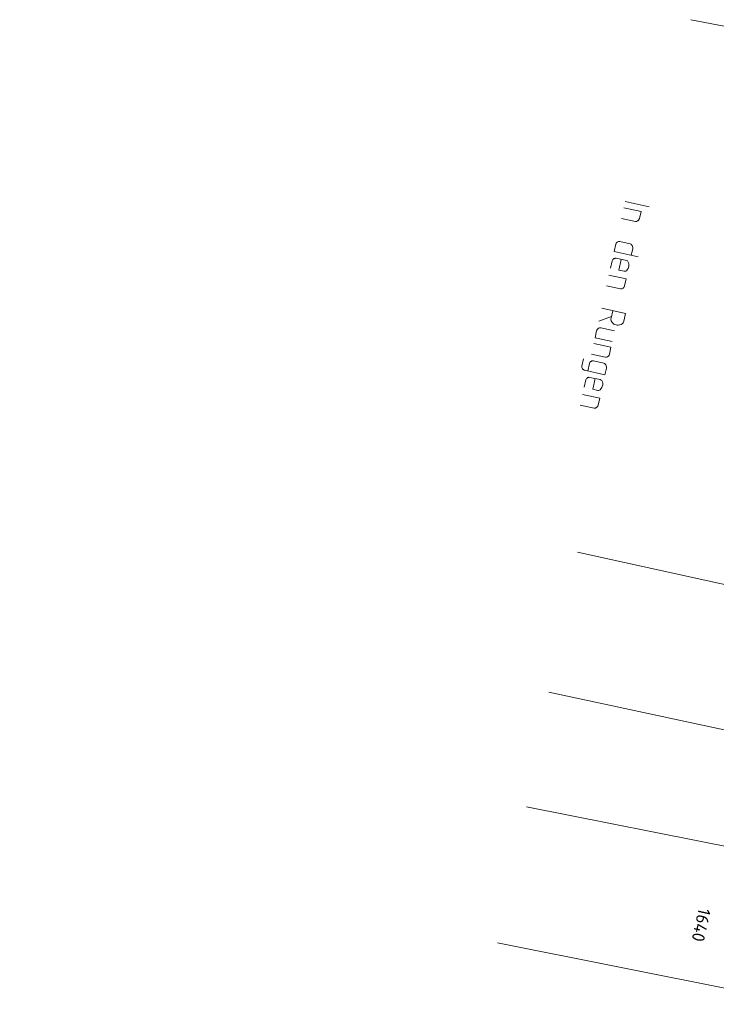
# Model space of a CAD drawing. Header units: metres. Extents: x 3425540 to 3446143, y 5432760 to 5444637.
# Tile 399 of 656: x 3436370 to 3436470, y 5442583 to 5442724. Entities that reach past the tile are written whole.
import ezdxf
from ezdxf.enums import TextEntityAlignment as Align

# ---------------------------------------------------------------- set-up
doc = ezdxf.new("R2010")
doc.units = ezdxf.units.M
doc.layers.add('B_Bestand', color=9, linetype='Continuous', lineweight=18)
doc.layers.add('B_Flurgrenzen', color=9, linetype='Continuous', lineweight=18)
doc.styles.get("Standard").update_dxf_attribs({"font": 'isocpeur.ttf'})

msp = doc.modelspace()

# ---------------------------------------------------------------- linework, layer by layer
at = {"layer": 'B_Bestand'}
for p, q in [((3436457.18, 5442698.28), (3436460.6, 5442697.52)), ((3436456.99, 5442697.42), (3436459.44, 5442696.88)), ((3436459.22, 5442695.88), (3436459.44, 5442696.88)), ((3436456.65, 5442695.88), (3436458.64, 5442695.44)), ((3436456.4, 5442692.58), (3436457.91, 5442692.25)), ((3436455.84, 5442692.22), (3436455.6, 5442691.15)), ((3436455.6, 5442691.15), (3436459.02, 5442690.39)), ((3436458.05, 5442690.61), (3436458.25, 5442691.52)), ((3436455.31, 5442689.83), (3436455.07, 5442688.75)), ((3436455.87, 5442690.19), (3436457.38, 5442689.85)), ((3436454.85, 5442687.76), (3436457.3, 5442687.22)), ((3436457.08, 5442686.22), (3436457.3, 5442687.22)), ((3436454.51, 5442686.23), (3436456.51, 5442685.79)), ((3436455.39, 5442682.67), (3436455.16, 5442681.6)), ((3436453.4, 5442681.19), (3436455.21, 5442681.84)), ((3436453.09, 5442679.8), (3436452.87, 5442678.8)), ((3436455.66, 5442679.79), (3436453.7, 5442680.23)), ((3436455.32, 5442678.26), (3436452.87, 5442678.8)), ((3436452.69, 5442677.98), (3436455.14, 5442677.44)), ((3436454.92, 5442676.44), (3436455.14, 5442677.44)), ((3436451.2, 5442675.81), (3436450.96, 5442674.74)), ((3436452.35, 5442676.45), (3436454.34, 5442676.01)), ((3436452.65, 5442675.49), (3436454.13, 5442675.17)), ((3436454.27, 5442673.52), (3436451.34, 5442674.17)), ((3436452.06, 5442675.14), (3436451.83, 5442674.07)), ((3436454.27, 5442673.52), (3436454.48, 5442674.44)), ((3436451.54, 5442672.79), (3436451.31, 5442671.71)), ((3436452.1, 5442673.14), (3436453.61, 5442672.81)), ((3436451.08, 5442670.7), (3436453.53, 5442670.16)), ((3436453.31, 5442669.17), (3436453.53, 5442670.16)), ((3436450.74, 5442669.17), (3436452.73, 5442668.73))]:
    msp.add_line(p, q, dxfattribs=at)
for points in [[(3436459.22, 5442695.88), (3436459.15, 5442695.72), (3436459.11, 5442695.68), (3436459.08, 5442695.63), (3436459, 5442695.56), (3436458.94, 5442695.52), (3436458.81, 5442695.46), (3436458.75, 5442695.45), (3436458.64, 5442695.44)], [(3436455.84, 5442692.22), (3436455.89, 5442692.33), (3436455.94, 5442692.4), (3436456.01, 5442692.47), (3436456.11, 5442692.53), (3436456.2, 5442692.57), (3436456.26, 5442692.58), (3436456.4, 5442692.58), (3436456.43, 5442692.57)], [(3436458.25, 5442691.52), (3436458.27, 5442691.74), (3436458.24, 5442691.86), (3436458.23, 5442691.92), (3436458.19, 5442691.99), (3436458.14, 5442692.05), (3436458.05, 5442692.16), (3436458.01, 5442692.2), (3436457.91, 5442692.25)], [(3436455.31, 5442689.83), (3436455.36, 5442689.93), (3436455.41, 5442690.01), (3436455.48, 5442690.08), (3436455.54, 5442690.12), (3436455.58, 5442690.14), (3436455.67, 5442690.17), (3436455.73, 5442690.19), (3436455.87, 5442690.19), (3436455.9, 5442690.18)], [(3436456.62, 5442690.02), (3436456.28, 5442688.49), (3436457.04, 5442688.32)], [(3436457.04, 5442688.32), (3436457.18, 5442688.32), (3436457.27, 5442688.35), (3436457.34, 5442688.4), (3436457.48, 5442688.53), (3436457.61, 5442688.73), (3436457.66, 5442688.86), (3436457.72, 5442689.1), (3436457.72, 5442689.24), (3436457.72, 5442689.35), (3436457.67, 5442689.53), (3436457.57, 5442689.73), (3436457.5, 5442689.8), (3436457.38, 5442689.85)], [(3436457.08, 5442686.22), (3436457.02, 5442686.07), (3436456.98, 5442686.02), (3436456.94, 5442685.97), (3436456.87, 5442685.9), (3436456.8, 5442685.86), (3436456.68, 5442685.8), (3436456.62, 5442685.79), (3436456.51, 5442685.79)], [(3436453.81, 5442683.02), (3436457.22, 5442682.27), (3436456.99, 5442681.19)], [(3436456.99, 5442681.19), (3436456.88, 5442680.96), (3436456.76, 5442680.82), (3436456.6, 5442680.71), (3436456.41, 5442680.64), (3436456.18, 5442680.61), (3436456.04, 5442680.61), (3436455.9, 5442680.64), (3436455.67, 5442680.72), (3436455.57, 5442680.77), (3436455.42, 5442680.89), (3436455.33, 5442680.97), (3436455.24, 5442681.1), (3436455.19, 5442681.22), (3436455.14, 5442681.38), (3436455.14, 5442681.52), (3436455.16, 5442681.6)], [(3436453.7, 5442680.23), (3436453.56, 5442680.23), (3436453.5, 5442680.21), (3436453.4, 5442680.18), (3436453.37, 5442680.16), (3436453.27, 5442680.1), (3436453.2, 5442680.03), (3436453.11, 5442679.88), (3436453.09, 5442679.8)], [(3436452.06, 5442675.14), (3436452.11, 5442675.24), (3436452.16, 5442675.32), (3436452.23, 5442675.39), (3436452.3, 5442675.43), (3436452.33, 5442675.45), (3436452.42, 5442675.49), (3436452.48, 5442675.5), (3436452.62, 5442675.5), (3436452.65, 5442675.49)], [(3436454.92, 5442676.44), (3436454.86, 5442676.29), (3436454.78, 5442676.19), (3436454.71, 5442676.12), (3436454.64, 5442676.08), (3436454.52, 5442676.02), (3436454.46, 5442676.01), (3436454.34, 5442676.01)], [(3436450.96, 5442674.74), (3436450.96, 5442674.62), (3436450.97, 5442674.54), (3436451.01, 5442674.44), (3436451.07, 5442674.35), (3436451.14, 5442674.27), (3436451.19, 5442674.24), (3436451.32, 5442674.18), (3436451.34, 5442674.17)], [(3436454.48, 5442674.44), (3436454.5, 5442674.66), (3436454.47, 5442674.78), (3436454.45, 5442674.84), (3436454.41, 5442674.91), (3436454.37, 5442674.97), (3436454.28, 5442675.08), (3436454.23, 5442675.11), (3436454.13, 5442675.17)], [(3436451.54, 5442672.79), (3436451.59, 5442672.89), (3436451.64, 5442672.96), (3436451.71, 5442673.03), (3436451.78, 5442673.08), (3436451.81, 5442673.1), (3436451.9, 5442673.13), (3436451.96, 5442673.15), (3436452.1, 5442673.14), (3436452.13, 5442673.14)], [(3436452.86, 5442672.98), (3436452.52, 5442671.44), (3436453.27, 5442671.28)], [(3436453.27, 5442671.28), (3436453.41, 5442671.28), (3436453.5, 5442671.31), (3436453.57, 5442671.35), (3436453.71, 5442671.49), (3436453.84, 5442671.69), (3436453.9, 5442671.82), (3436453.95, 5442672.06), (3436453.95, 5442672.2), (3436453.95, 5442672.31), (3436453.91, 5442672.49), (3436453.81, 5442672.68), (3436453.74, 5442672.75), (3436453.61, 5442672.81)], [(3436453.31, 5442669.17), (3436453.25, 5442669.01), (3436453.17, 5442668.92), (3436453.1, 5442668.85), (3436453.03, 5442668.8), (3436452.91, 5442668.75), (3436452.85, 5442668.73), (3436452.73, 5442668.73)]]:
    msp.add_lwpolyline(points, dxfattribs=at)
msp.add_open_spline([(3436502.27, 5442616.09), (3436501.28, 5442610.42), (3436500.3, 5442604.75), (3436499.31, 5442599.08), (3436498.57, 5442594.81), (3436497.79, 5442590.55), (3436496.97, 5442586.3), (3436495.27, 5442577.47), (3436493.48, 5442568.67), (3436491.56, 5442559.89), (3436490.08, 5442553.11), (3436488.6, 5442546.34), (3436487.11, 5442539.57), (3436485.89, 5442533.99), (3436484.66, 5442528.41), (3436483.43, 5442522.83), (3436482.42, 5442518.24), (3436481.54, 5442513.62), (3436480.54, 5442509.03), (3436480.23, 5442507.61), (3436479.74, 5442506.23), (3436479.31, 5442504.84), (3436478.97, 5442503.76), (3436478.57, 5442502.7), (3436478.08, 5442501.66), (3436477.69, 5442500.83), (3436477.09, 5442500.13), (3436476.41, 5442499.49), (3436475.42, 5442498.55), (3436474.41, 5442497.7), (3436473.23, 5442497.09), (3436470.73, 5442495.79), (3436468.14, 5442494.71), (3436465.64, 5442493.41), (3436462.29, 5442491.66), (3436458.86, 5442490.03), (3436455.62, 5442488.07), (3436452.19, 5442485.98), (3436448.77, 5442483.87), (3436445.36, 5442481.76), (3436439.99, 5442478.45), (3436434.63, 5442475.11), (3436429.26, 5442471.8), (3436425.76, 5442469.64), (3436422.06, 5442467.83), (3436418.56, 5442465.66), (3436415.48, 5442463.77), (3436412.55, 5442461.67), (3436409.69, 5442459.47), (3436407.08, 5442457.46), (3436404.52, 5442455.41), (3436401.95, 5442453.36), (3436399.76, 5442451.61), (3436397.69, 5442449.74), (3436395.48, 5442448), (3436394.15, 5442446.95), (3436392.59, 5442446.29), (3436391.02, 5442445.6), (3436389.51, 5442444.94), (3436388, 5442444.33), (3436386.39, 5442444.15), (3436384.47, 5442443.94), (3436382.56, 5442443.9), (3436380.64, 5442443.98), (3436377.25, 5442444.13), (3436373.85, 5442444.28), (3436370.46, 5442444.43)], degree=3, knots=[0, 0, 0, 0, 0.071426, 0.071426, 0.071426, 0.125148, 0.125148, 0.125148, 0.236635, 0.236635, 0.236635, 0.32268, 0.32268, 0.32268, 0.393556, 0.393556, 0.393556, 0.451863, 0.451863, 0.451863, 0.4699, 0.4699, 0.4699, 0.483996, 0.483996, 0.483996, 0.495348, 0.495348, 0.495348, 0.511819, 0.511819, 0.511819, 0.546689, 0.546689, 0.546689, 0.593664, 0.593664, 0.593664, 0.643475, 0.643475, 0.643475, 0.721755, 0.721755, 0.721755, 0.772798, 0.772798, 0.772798, 0.817531, 0.817531, 0.817531, 0.85832, 0.85832, 0.85832, 0.893054, 0.893054, 0.893054, 0.914005, 0.914005, 0.914005, 0.934068, 0.934068, 0.934068, 0.957838, 0.957838, 0.957838, 1, 1, 1, 1], dxfattribs=at)
at = {"layer": 'B_Flurgrenzen'}
for p, q in [((3436466.56, 5442724.32), (3436523.46, 5442713.21)), ((3436450.35, 5442648.14), (3436506.28, 5442635.84)), ((3436446.26, 5442628.08), (3436502.27, 5442616.09)), ((3436443.05, 5442611.69), (3436498.82, 5442600.6)), ((3436438.88, 5442592.21), (3436494.72, 5442581.11))]:
    msp.add_line(p, q, dxfattribs=at)

# ---------------------------------------------------------------- texts
msp.add_text('1640', height=1.8, rotation=257.535, dxfattribs=at).set_placement((3436468.06, 5442594.75), align=Align.MIDDLE)

doc.saveas('drawing.dxf')
